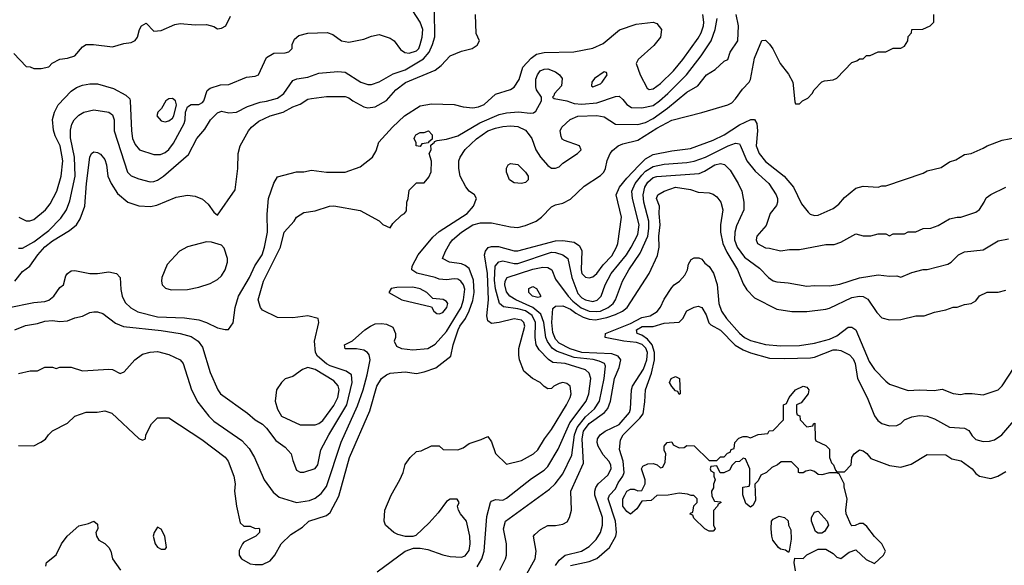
# Model space of a CAD drawing. Header units: inches. Extents: x 1793402 to 1900366, y 320852 to 470679.
# Tile 553 of 604: x 1873975 to 1879222, y 424915 to 427823. Entities that reach past the tile are written whole.
import ezdxf

# ---------------------------------------------------------------- set-up
doc = ezdxf.new("R2010")
doc.units = ezdxf.units.IN
doc.header["$MEASUREMENT"] = 0
doc.layers.add('B8472', color=7, linetype='Continuous')

msp = doc.modelspace()

# ---------------------------------------------------------------- linework, layer by layer
at = {"layer": 'B8472', "color": 4}
for points, elevation in [([(1873910, 426288.2), (1874050, 426315.5), (1874110, 426320.5), (1874131.6, 426328.4), (1874157.2, 426350), (1874190, 426396), (1874208.7, 426410), (1874222, 426458), (1874230, 426471.3), (1874250, 426484.7), (1874270, 426486), (1874350, 426471), (1874390, 426471), (1874450, 426478.8), (1874492, 426470), (1874510.8, 426450), (1874514.8, 426385.2), (1874522, 426350), (1874536.7, 426316.7), (1874566.9, 426286.9), (1874605.8, 426265.8), (1874710, 426240.3), (1874853.8, 426233.8), (1874930, 426223), (1874971.3, 426210), (1875030, 426181), (1875070, 426172), (1875087.3, 426172.7), (1875113.2, 426206.8), (1875123.7, 426290), (1875142, 426350), (1875199.7, 426450), (1875228.4, 426511.5), (1875267, 426570), (1875280.7, 426610), (1875296.3, 426690), (1875293.8, 426786.2), (1875300.9, 426870), (1875330, 426952), (1875350, 426984.7), (1875450, 427012), (1875490, 427012), (1875530, 427021), (1875610, 427011), (1875708.9, 427011.1), (1875790, 427038), (1875855.3, 427090), (1875875.5, 427124.5), (1875889.2, 427170), (1875962, 427250), (1876026.6, 427310), (1876110, 427364), (1876170, 427374.9), (1876290, 427370.4), (1876338.8, 427358.8), (1876390, 427353.4), (1876420.9, 427359.1), (1876450, 427371), (1876510, 427426.8), (1876590, 427450.8), (1876610, 427462.8), (1876636.1, 427503.9), (1876657, 427570), (1876701.3, 427618.7), (1876730, 427638.4), (1876770, 427648.5), (1876927.7, 427652.3), (1877029.6, 427670.4), (1877084.2, 427695.8), (1877171.3, 427768.7), (1877260.1, 427799.9), (1877350, 427810.6), (1877370, 427802.8), (1877395.5, 427770), (1877390.3, 427729.7), (1877354.3, 427685.7), (1877271, 427610), (1877261, 427590), (1877280.7, 427530), (1877318.8, 427458.8), (1877330, 427451), (1877350, 427454), (1877390, 427483), (1877459.5, 427550), (1877509.5, 427610), (1877590, 427724), (1877607, 427753), (1877618.7, 427790), (1877621.3, 427810), (1877614.7, 427850)], 316), ([(1873949.8, 426430.2), (1873990, 426481.6), (1874030, 426510.4), (1874071.5, 426570), (1874110, 426612.2), (1874150, 426645.3), (1874240.8, 426699.2), (1874278, 426730), (1874297.4, 426762.6), (1874322.9, 426830), (1874332, 426950), (1874349.4, 427090.6), (1874358, 427110), (1874370, 427118), (1874390, 427116), (1874406.8, 427106.8), (1874430, 427078), (1874438.8, 427050), (1874446, 426990), (1874462.8, 426950), (1874496.8, 426896.8), (1874551.3, 426850), (1874610, 426830.7), (1874672.5, 426827.5), (1874705.6, 426834.4), (1874810, 426877.3), (1874870, 426887.7), (1874910, 426882), (1874950, 426867.3), (1874980.5, 426840.5), (1875010, 426798), (1875030, 426782), (1875122.9, 426917.1), (1875138, 427030), (1875138.7, 427110), (1875149.6, 427150), (1875194, 427230), (1875210, 427250.5), (1875250, 427281.6), (1875309.7, 427310.3), (1875379, 427330), (1875430, 427359.1), (1875470, 427373.4), (1875510, 427399.1), (1875530, 427403.8), (1875610, 427413.4), (1875710, 427414), (1875730, 427406.8), (1875751, 427390), (1875810, 427359.1), (1875830, 427353.4), (1875870, 427358), (1875930, 427393), (1875979.5, 427450), (1876031, 427489), (1876190, 427553.4), (1876222, 427578), (1876270, 427630.8), (1876330, 427656), (1876386, 427670), (1876413.6, 427686.4), (1876426, 427710), (1876408, 427750), (1876404, 427850)], 324), ([(1873970, 426604.7), (1873990, 426604.7), (1874050, 426639.1), (1874130, 426699.3), (1874195.2, 426764.8), (1874224.5, 426810), (1874242, 426858), (1874271.2, 426990), (1874268.2, 427090), (1874247, 427193), (1874246.3, 427233.7), (1874253.6, 427266.4), (1874265.2, 427290), (1874290, 427314.8), (1874318, 427330), (1874370, 427342.8), (1874450, 427330.8), (1874470, 427316), (1874479.1, 427290), (1874479.1, 427230), (1874550, 427011), (1874570, 426990.8), (1874610, 426974.8), (1874670, 426958.8), (1874690, 426960.7), (1874710, 426967.7), (1874741.2, 426990), (1874875.1, 427104.9), (1874919.3, 427190), (1874961.2, 427238.8), (1874992.7, 427290), (1875030, 427326.8), (1875050, 427334.8), (1875090, 427326), (1875130, 427330.8), (1875190, 427361), (1875256.5, 427383.5), (1875290, 427388), (1875350, 427405.5), (1875382.7, 427430), (1875430, 427498.8), (1875452.1, 427507.9), (1875510, 427517.3), (1875570, 427537.3), (1875670, 427546.8), (1875710, 427542.8), (1875794, 427490), (1875830, 427478), (1875850, 427478), (1875890, 427491), (1875966.2, 427533.8), (1876030, 427555.8), (1876126.3, 427613.7), (1876157.6, 427650), (1876175.6, 427690), (1876187.9, 427732.1), (1876186, 427870)], 328), ([(1873970, 425938), (1874031.6, 425951.6), (1874070, 425952), (1874110, 425972), (1874150, 425972), (1874170, 425964.7), (1874190, 425971.3), (1874250, 425971), (1874310, 425951.3), (1874450, 425961), (1874470, 425958), (1874510, 425938), (1874532.9, 425947.1), (1874589.3, 426010.7), (1874630, 426041), (1874670, 426051), (1874710, 426054.8), (1874770, 426038.8), (1874830, 426011), (1874846, 425990), (1874890.7, 425850), (1874924.1, 425784.1), (1874982.8, 425710), (1875010, 425684), (1875159.9, 425579.9), (1875197.5, 425537.5), (1875226.8, 425490), (1875278.8, 425370), (1875325.2, 425305.2), (1875358.5, 425278.5), (1875450, 425250.7), (1875520.1, 425259.9), (1875550, 425273.4), (1875582.7, 425297.3), (1875610, 425336), (1875688.4, 425571.6), (1875775.5, 425764.5), (1875806.3, 425850), (1875827.6, 425930), (1875842.7, 426010), (1875837.2, 426037.2), (1875829.2, 426049.2), (1875810, 426062), (1875770, 426068.7), (1875710, 426068.7), (1875706, 426090), (1875748.9, 426111.1), (1875814, 426170), (1875844, 426190), (1875870, 426202), (1875903.5, 426203.5), (1875930, 426201), (1875963.6, 426183.6), (1875978, 426150), (1875978, 426130), (1875971.3, 426110), (1875984, 426084), (1876010, 426071), (1876070, 426064), (1876150, 426070.7), (1876190, 426094), (1876250, 426161.6), (1876328.3, 426290), (1876341.1, 426330), (1876347.7, 426387.7), (1876339.5, 426410), (1876325.2, 426430), (1876310, 426439.5), (1876290, 426442.9), (1876250, 426436.2), (1876210, 426440.7), (1876189.7, 426449.7), (1876091.8, 426471.8), (1876065.2, 426490), (1876066, 426510), (1876098, 426570), (1876176.1, 426663.9), (1876210, 426693.4), (1876359, 426790), (1876394, 426830), (1876408.7, 426870), (1876398, 426890), (1876370, 426909), (1876352.5, 426932.5), (1876322.7, 426990), (1876314.5, 427030), (1876315.6, 427070), (1876321.6, 427090), (1876348.6, 427131.4), (1876410, 427188.4), (1876470, 427230.3), (1876510, 427245.3), (1876550, 427253.7), (1876590, 427257.6), (1876630, 427254.4), (1876670, 427233.4), (1876690.8, 427210), (1876704, 427190), (1876726, 427130), (1876751.3, 427090), (1876790, 427046.8), (1876810, 427031.3), (1876830, 427031.3), (1876850, 427038), (1876870, 427058), (1876948, 427110), (1876968, 427130), (1876958, 427150), (1876878.6, 427178.6), (1876866.3, 427186.3), (1876860.2, 427200.2), (1876856, 427230), (1876863.7, 427250), (1876908.4, 427291.6), (1876950, 427308.5), (1877050, 427312.4), (1877090, 427304.9), (1877150, 427266.8), (1877270, 427263.8), (1877310, 427274.4), (1877350, 427297), (1877427.7, 427352.3), (1877530, 427436.3), (1877589.5, 427470.5), (1877635.3, 427530), (1877682, 427558), (1877730, 427602), (1877748.4, 427611.6), (1877762, 427650), (1877802, 427710), (1877806, 427790), (1877792.3, 427850)], 308), ([(1873970, 425554), (1874050, 425552), (1874088.9, 425571.1), (1874112.9, 425587.1), (1874128.9, 425611.1), (1874150, 425632), (1874230, 425672), (1874269.1, 425710.9), (1874328.9, 425731.1), (1874388.9, 425731.1), (1874430, 425738), (1874466.4, 425726.4), (1874610, 425592), (1874630, 425582), (1874646, 425590), (1874648, 425610), (1874678, 425670), (1874710, 425702), (1874770, 425702), (1874945.2, 425585.2), (1875070, 425490.8), (1875086, 425470), (1875117.3, 425390), (1875122.8, 425350), (1875120.7, 425310), (1875130.8, 425230), (1875150, 425142), (1875170, 425124.7), (1875203.6, 425123.6), (1875230, 425112), (1875250, 425114), (1875254, 425110), (1875254, 425090), (1875234, 425070), (1875170, 425038), (1875162, 425030), (1875145.4, 424994.6), (1875144.7, 424970), (1875158, 424950), (1875204.1, 424924.1), (1875230, 424919.1), (1875270, 424919.3), (1875310, 424939.1), (1875334.5, 424970), (1875369.3, 425030.7), (1875420.2, 425079.8), (1875481.5, 425118.5), (1875515.3, 425150), (1875610, 425180.7), (1875630, 425196), (1875675.8, 425284.2), (1875733.6, 425490), (1875841, 425739), (1875878.4, 425870), (1875902.7, 425910), (1875930, 425930.7), (1875950, 425939.1), (1876030, 425946), (1876090, 425938), (1876130, 425946.8), (1876192, 425968), (1876273.2, 426030), (1876285.1, 426090), (1876312.6, 426170), (1876321.1, 426190), (1876351.1, 426230), (1876370, 426270.6), (1876390, 426326.8), (1876397.8, 426370), (1876394.4, 426434.4), (1876370, 426497), (1876350, 426513.6), (1876330, 426521.6), (1876266, 426530), (1876228.7, 426550), (1876244, 426590), (1876266.6, 426630), (1876280.9, 426650), (1876328.8, 426691.2), (1876389.8, 426730.2), (1876430, 426740.9), (1876490, 426740.3), (1876590, 426719.3), (1876630, 426716.3), (1876670, 426725.5), (1876728, 426750), (1876755.3, 426770), (1876810, 426826), (1876830, 426836), (1876870, 426846), (1876910, 426866), (1876983.5, 426936.5), (1877070, 426992.7), (1877087.3, 427010), (1877097.6, 427030), (1877106.5, 427073.5), (1877120.9, 427110), (1877133.4, 427126.6), (1877164, 427150), (1877190, 427161.6), (1877270, 427181.3), (1877370, 427245.7), (1877450, 427288.2), (1877610, 427328.2), (1877748, 427370), (1877770, 427380.7), (1877790, 427400.7), (1877826.5, 427453.5), (1877862.7, 427490), (1877870, 427504.7), (1877890, 427618), (1877930, 427712), (1877950, 427714), (1877970, 427692), (1877987.7, 427667.7), (1878027.3, 427590), (1878072.5, 427532.5), (1878094.8, 427490), (1878105.4, 427385.4), (1878110, 427374), (1878130, 427374), (1878146, 427390), (1878174.6, 427405.4), (1878198, 427430), (1878208, 427450), (1878248.9, 427491.1), (1878263.1, 427496.9), (1878310, 427502), (1878330, 427512), (1878410, 427594), (1878436.4, 427603.6), (1878450, 427614), (1878470, 427614), (1878488.4, 427631.6), (1878507.3, 427632.7), (1878550, 427652), (1878590, 427652), (1878630, 427672), (1878670, 427672), (1878690, 427682), (1878708, 427710), (1878710, 427734), (1878727.3, 427752.7), (1878728.9, 427771.1), (1878787.3, 427772.7), (1878826, 427790), (1878846, 427810), (1878846, 427850)], 304), ([(1873971.3, 426770), (1874010, 426750.8), (1874030, 426751), (1874050, 426758), (1874113.2, 426810), (1874137.7, 426842.3), (1874173.6, 426910), (1874196.2, 426990), (1874204.5, 427070), (1874191.5, 427150), (1874164.2, 427204.2), (1874154.9, 427234.9), (1874149.6, 427290.4), (1874160.9, 427330), (1874181.2, 427370), (1874250, 427442.8), (1874277.5, 427462.5), (1874310, 427474), (1874350, 427480.7), (1874390, 427480.7), (1874475.5, 427455.5), (1874541, 427421), (1874562, 427402), (1874564.7, 427390), (1874570.6, 427230.6), (1874577.3, 427190), (1874590, 427158), (1874614, 427130), (1874690, 427104.7), (1874725.4, 427105.4), (1874750, 427114.8), (1874770, 427130.8), (1874795.6, 427164.4), (1874851, 427269), (1874856.9, 427290), (1874858.3, 427330), (1874870, 427359.1), (1874890, 427370.6), (1874930, 427370.8), (1874950, 427381), (1874957.2, 427390), (1874974.6, 427445.4), (1874990, 427458), (1875044.7, 427475.3), (1875090, 427478), (1875184.1, 427515.9), (1875230, 427522.8), (1875248, 427530), (1875290, 427622), (1875330, 427644.7), (1875390, 427646), (1875410, 427652), (1875428, 427670), (1875428, 427690), (1875440.2, 427719.8), (1875462, 427738), (1875510, 427751), (1875614.4, 427754.4), (1875643.5, 427743.5), (1875690, 427711), (1875730, 427702.8), (1875810, 427718.8), (1875850, 427736), (1875890, 427744.7), (1875950, 427724.7), (1875970, 427711), (1876003.7, 427663.7), (1876028.5, 427648.5), (1876050, 427645.3), (1876090, 427657.6), (1876102.4, 427670), (1876109.6, 427690), (1876119.7, 427730), (1876123, 427770), (1876110, 427809.2), (1876069.4, 427870)], 332), ([(1873943.6, 427643.6), (1874010, 427574), (1874031.6, 427571.6), (1874050, 427562), (1874090, 427562), (1874130, 427572), (1874149.1, 427590.9), (1874190, 427612), (1874230, 427618), (1874268.9, 427631.1), (1874310, 427678), (1874330, 427691.3), (1874368.9, 427691.1), (1874470, 427678), (1874530, 427696), (1874570, 427701), (1874590, 427711.3), (1874604, 427730), (1874614, 427770), (1874624, 427790), (1874650, 427804.7), (1874690, 427762), (1874730, 427764.7), (1874802, 427798), (1874830, 427802.8), (1874910, 427796), (1874970, 427798), (1875010, 427786), (1875030, 427774.8), (1875050, 427777.3), (1875073.2, 427790), (1875098, 427842)], 336), ([(1873950, 426170.8), (1874006.8, 426193.2), (1874070, 426204), (1874110, 426216.3), (1874150, 426219.1), (1874190, 426214), (1874230, 426218.8), (1874270, 426234.8), (1874310, 426242.8), (1874350, 426262.8), (1874370, 426266), (1874390, 426266), (1874418, 426258), (1874486.2, 426206.2), (1874528.1, 426188.1), (1874730, 426166), (1874830.4, 426150.4), (1874890, 426135.5), (1874926.8, 426110), (1874950, 426078), (1874990, 425942), (1875030.6, 425850.6), (1875046, 425830), (1875190, 425726), (1875230.5, 425690.5), (1875270, 425666.8), (1875290, 425646.8), (1875339.9, 425579.9), (1875390, 425544.7), (1875422, 425510), (1875430, 425474), (1875450, 425422), (1875470, 425412), (1875490, 425412), (1875550, 425431.3), (1875564, 425450), (1875579.3, 425530), (1875622, 425610), (1875718.3, 425770), (1875747.3, 425890), (1875742.7, 425930), (1875715.3, 425950), (1875630, 425978.7), (1875610, 425989.7), (1875562, 426030), (1875551.8, 426050), (1875546, 426110), (1875568.7, 426210), (1875566, 426230), (1875510, 426244), (1875430, 426234), (1875350, 426235.3), (1875270, 426275.3), (1875259, 426290), (1875246, 426330), (1875275.1, 426430), (1875365.1, 426610), (1875385.2, 426690), (1875438, 426750), (1875450, 426771.3), (1875490, 426796), (1875550, 426804.7), (1875626, 426830), (1875650, 426831), (1875790, 426806), (1875890.9, 426750.9), (1875910, 426732), (1875950, 426714), (1875963.1, 426736.9), (1876010, 426782), (1876026, 426790), (1876036.4, 426803.6), (1876038, 426850), (1876046, 426870), (1876050, 426914), (1876090, 426954), (1876130, 426954), (1876156.4, 426983.6), (1876168.4, 427011.6), (1876168.9, 427068.9), (1876158, 427110), (1876168, 427130), (1876166, 427154), (1876186, 427170), (1876186, 427174), (1876200.4, 427179.6), (1876250, 427186), (1876310, 427204.9), (1876427.3, 427272.7), (1876530, 427317.6), (1876570, 427326.7), (1876632.5, 427332.5), (1876695.1, 427324.9), (1876712.7, 427327.3), (1876725.2, 427334.8), (1876755.3, 427390), (1876755.3, 427410), (1876730, 427448.7), (1876724.8, 427464.8), (1876725.6, 427505.6), (1876734, 427530), (1876749.2, 427550), (1876770, 427558.8), (1876790, 427560.7), (1876830, 427546), (1876851.3, 427530), (1876866, 427510), (1876862.8, 427470), (1876824.7, 427430), (1876822, 427418), (1876814, 427410), (1876823.6, 427403.6), (1876890, 427390.7), (1876930, 427375.5), (1876970, 427372.2), (1877050, 427380.3), (1877150, 427414), (1877170, 427414.8), (1877190, 427398), (1877210.5, 427370.5), (1877235.5, 427355.5), (1877290, 427354), (1877350, 427365.3), (1877385.1, 427390), (1877429.6, 427430), (1877527.6, 427530), (1877607.3, 427630), (1877659.6, 427710), (1877681.3, 427770), (1877691.6, 427830)], 312), ([(1875879.7, 424880.3), (1876030, 424990.8), (1876073.6, 425006.4), (1876110, 425006.8), (1876150, 424998.8), (1876230, 424970.7), (1876270, 424962.8), (1876330, 424958.8), (1876350, 424966), (1876370, 424994), (1876375.1, 425030), (1876374, 425070), (1876356, 425150), (1876324, 425190), (1876314, 425210), (1876308.7, 425231.3), (1876318, 425250), (1876307.3, 425267.3), (1876270, 425268), (1876250, 425255.3), (1876205.2, 425194.8), (1876158, 425142), (1876086.4, 425073.6), (1876070, 425068.7), (1876031, 425069), (1875990, 425079.5), (1875969.2, 425090), (1875925.2, 425130), (1875917.2, 425150), (1875921.2, 425210), (1875955.1, 425290), (1876001.2, 425370), (1876019, 425410), (1876030, 425452), (1876055.3, 425490), (1876090, 425522), (1876114.6, 425525.4), (1876170, 425552), (1876210, 425552), (1876232.7, 425532.7), (1876310, 425531.3), (1876338, 425542), (1876370, 425564.7), (1876434.6, 425585.4), (1876470, 425602), (1876490, 425574), (1876511.1, 425511.1), (1876570, 425454), (1876650, 425474), (1876714, 425510), (1876736, 425530), (1876772.7, 425590), (1876810, 425638.8), (1876889.2, 425770), (1876909, 425810), (1876913.2, 425830), (1876908.7, 425870), (1876890, 425884), (1876870, 425889), (1876850, 425884), (1876822, 425870), (1876810, 425858), (1876790, 425855.3), (1876770, 425868), (1876749.3, 425889.3), (1876708.7, 425910), (1876662, 425950), (1876639.3, 426010), (1876634.8, 426034.8), (1876634.5, 426070), (1876667.3, 426190), (1876660.9, 426210), (1876650, 426220.9), (1876610, 426229.6), (1876529.5, 426209.5), (1876490, 426204.5), (1876470, 426219), (1876465.1, 426245.1), (1876473.1, 426330), (1876468.9, 426470), (1876453, 426570), (1876457, 426590), (1876471.6, 426608.4), (1876490, 426614.9), (1876526.2, 426613.8), (1876610, 426592), (1876630, 426592), (1876830, 426644.2), (1876870, 426646.7), (1876930, 426638), (1876958.7, 426618.7), (1876970.5, 426590.5), (1876967, 426490), (1876970.5, 426470.5), (1876990.6, 426450.6), (1877010, 426447.3), (1877030, 426453.4), (1877050, 426470.7), (1877084, 426516), (1877130, 426564), (1877155.1, 426610), (1877162.7, 426630), (1877182.7, 426770), (1877154.5, 426890), (1877171.6, 426930), (1877210, 426978.4), (1877273.6, 427046.4), (1877310, 427081.3), (1877350, 427104.9), (1877450, 427124.9), (1877550, 427136.4), (1877670, 427181.3), (1877729.4, 427210), (1877810, 427263.1), (1877870.9, 427290.9), (1877890, 427291.3), (1877904, 427270), (1877906, 427230), (1877900.4, 427150), (1877914.9, 427110), (1877950, 427068), (1878048.8, 426988.8), (1878099.1, 426930), (1878141.1, 426841.1), (1878176.8, 426796.8), (1878187.3, 426787.3), (1878210, 426778.8), (1878230, 426781), (1878310, 426816), (1878340.2, 426839.8), (1878370, 426876), (1878430, 426924.7), (1878470, 426936), (1878548.9, 426931.1), (1878570, 426938), (1878590, 426938), (1878790, 427004.7), (1878810, 427018), (1878884.7, 427035.3), (1878930, 427064.7), (1878963.1, 427076.9), (1879010, 427104.7), (1879046, 427110), (1879110, 427138), (1879130, 427151.3), (1879210, 427181), (1879284.7, 427195.3)], 296), ([(1876413.6, 424906.4), (1876437.6, 424950), (1876449.7, 424990), (1876464.2, 425175.8), (1876484, 425250), (1876490, 425258), (1876510, 425266), (1876550, 425262.8), (1876570, 425274), (1876702.7, 425377.3), (1876770, 425422), (1876790, 425442.8), (1876844.9, 425535.1), (1876906.2, 425673.8), (1876993.3, 425790), (1877007.8, 425830), (1877018.4, 425910), (1877010, 425939), (1876990, 425956.2), (1876882, 425990), (1876816.9, 425996.9), (1876792.4, 426012.4), (1876744, 426064), (1876727.3, 426090), (1876721.3, 426130), (1876724.7, 426210), (1876705.8, 426245.8), (1876670, 426271.7), (1876630, 426282), (1876552.9, 426292.9), (1876532, 426310), (1876510, 426389), (1876504.9, 426435.1), (1876509.8, 426510.2), (1876528.1, 426531.9), (1876550, 426537.1), (1876610, 426523.7), (1876630, 426524.2), (1876810, 426583.7), (1876830, 426583.1), (1876870.3, 426570.3), (1876895.5, 426550), (1876917.8, 426450), (1876950, 426363), (1876970, 426341.3), (1876991, 426330), (1877030, 426322), (1877052.2, 426327.7), (1877074, 426350), (1877095.6, 426410), (1877127.8, 426470), (1877208, 426570), (1877234.3, 426610), (1877270, 426678.8), (1877276.9, 426730), (1877240.5, 426870), (1877236.3, 426910), (1877255.8, 426950), (1877290, 426995.3), (1877310, 427016), (1877350, 427040.9), (1877410, 427053.1), (1877530, 427061.1), (1877570, 427068.5), (1877630, 427090.4), (1877750, 427150.4), (1877790, 427164.9), (1877810, 427161), (1877814.9, 427154.9), (1877850.5, 427070), (1877895.1, 427015.1), (1877966.8, 426950), (1878006.8, 426890), (1878014, 426870), (1878014, 426850), (1878007.9, 426832.1), (1877974.8, 426790), (1877953.2, 426726.8), (1877902.8, 426670), (1877898.8, 426650), (1877906.8, 426630), (1877950, 426606.8), (1877970, 426606), (1878030, 426590.8), (1878078, 426598), (1878130, 426598.8), (1878270, 426624.7), (1878314.6, 426625.4), (1878350, 426638), (1878430, 426681), (1878470, 426671), (1878490, 426671), (1878510, 426671.3), (1878550, 426682), (1878590, 426682), (1878610, 426672), (1878630, 426682), (1878690, 426682), (1878710, 426692), (1878750, 426692), (1878788.9, 426711.1), (1878830, 426712), (1878870, 426726.8), (1878930, 426761), (1878970, 426771.3), (1878990, 426771.3), (1879070, 426798), (1879090, 426812), (1879115.3, 426850), (1879125.6, 426874.4), (1879149.3, 426890.7), (1879230, 426931.3)], 292), ([(1876534, 424890), (1876564, 424950), (1876569, 424970), (1876569.3, 425030), (1876552.7, 425110), (1876564, 425150), (1876799.1, 425320.9), (1876829.3, 425350), (1876870, 425402.8), (1876917.5, 425502.5), (1876932, 425610), (1876945.1, 425650), (1876990, 425707.2), (1877038.7, 425750), (1877064.7, 425790), (1877089.7, 425910), (1877096.1, 425976.1), (1877091, 425991), (1877063.7, 426003.7), (1877031.6, 426011.6), (1876930, 426022.4), (1876836.2, 426056.2), (1876813.2, 426073.2), (1876788, 426108), (1876779.2, 426130), (1876768.7, 426210), (1876752.9, 426252.9), (1876709.9, 426289.9), (1876619.5, 426330), (1876587.3, 426350), (1876570, 426373.2), (1876560.5, 426410), (1876561.6, 426430), (1876573.2, 426450), (1876710, 426493.4), (1876763.8, 426503.8), (1876790, 426503), (1876810.7, 426490), (1876830, 426441), (1876898, 426350), (1876922.8, 426322.8), (1876967.4, 426287.4), (1877010, 426270.2), (1877050, 426267.9), (1877070, 426270.3), (1877111.6, 426288.4), (1877137, 426310), (1877149.6, 426330), (1877187.3, 426430), (1877220.7, 426490), (1877281.8, 426578.2), (1877321.7, 426670), (1877328.5, 426710), (1877328.5, 426750), (1877301.1, 426850), (1877296.9, 426890), (1877306.6, 426930), (1877322, 426958), (1877350, 426981.3), (1877370, 426987), (1877596.1, 427003.9), (1877624.2, 427015.8), (1877679.3, 427050), (1877710, 427057), (1877731.7, 427051.7), (1877761.1, 427021.1), (1877804, 426950), (1877822.8, 426910), (1877827.3, 426890), (1877834.8, 426850), (1877834, 426810), (1877795.6, 426724.4), (1877786.4, 426690), (1877784.9, 426650), (1877797.6, 426610), (1877838, 426558), (1877918, 426498), (1877964.7, 426450), (1877990, 426431), (1878010, 426426.8), (1878070, 426421), (1878170, 426402.8), (1878210, 426407.3), (1878290, 426404), (1878346.3, 426413.7), (1878450, 426447.3), (1878550, 426462.8), (1878610, 426456), (1878650, 426458), (1878670, 426451.3), (1878730, 426476), (1878790, 426491), (1878811.6, 426491.6), (1878920.2, 426519.8), (1878938, 426530), (1878978, 426570), (1879010, 426586), (1879110, 426596), (1879190, 426644.7), (1879244.7, 426655.3)], 288), ([(1876677, 424870), (1876722, 424950), (1876727, 424990), (1876714, 425070), (1876720.2, 425079.8), (1876750, 425106.8), (1876790, 425126.8), (1876830, 425127.3), (1876870, 425134.8), (1876892.1, 425147.9), (1876905.2, 425170), (1876916, 425210), (1876911.6, 425310), (1876980.1, 425459.9), (1876971.7, 425590), (1876980.3, 425630), (1877010, 425670.3), (1877091.6, 425730), (1877108.7, 425751.3), (1877124, 425790), (1877144.4, 425910), (1877169.6, 425970), (1877179.3, 426010), (1877164, 426030), (1877130, 426041.7), (1876969.9, 426049.9), (1876909.2, 426069.2), (1876850, 426099.1), (1876830, 426120.7), (1876816.6, 426156.6), (1876811, 426209), (1876815.5, 426284.5), (1876830, 426296.3), (1876870, 426297.6), (1876910, 426279.5), (1876938.2, 426258.2), (1876977.5, 426237.5), (1877010, 426226.4), (1877044, 426224), (1877103.3, 426236.7), (1877150, 426252.7), (1877187, 426270), (1877211.6, 426290), (1877329.3, 426470), (1877374.2, 426565.8), (1877382, 426610), (1877380.5, 426670), (1877387.6, 426730), (1877382.9, 426790), (1877385.2, 426830), (1877369.2, 426870), (1877375.3, 426890), (1877408.7, 426910), (1877470, 426930.4), (1877550, 426918), (1877590, 426904), (1877650, 426900.7), (1877670, 426894), (1877690, 426878.8), (1877710.6, 426850), (1877721.6, 426810), (1877710.4, 426730), (1877710.4, 426690), (1877722, 426630), (1877743.7, 426583.7), (1877800.4, 426490), (1877830, 426416), (1877850, 426382.8), (1877890, 426340.7), (1878010, 426280.7), (1878090, 426267.7), (1878170, 426268), (1878270, 426280.5), (1878290, 426285.5), (1878410, 426342.4), (1878450.4, 426350.4), (1878470, 426348), (1878494, 426334), (1878543.4, 426263.4), (1878570, 426234.8), (1878610, 426222.8), (1878670, 426226), (1878750, 426244.7), (1878794.6, 426245.4), (1878850, 426264.7), (1878910, 426276), (1878950, 426291.3), (1878970, 426291.3), (1879010, 426306), (1879046, 426310), (1879070, 426324.7), (1879090, 426351.3), (1879130, 426371.3), (1879190, 426371.3), (1879230, 426382)], 284), ([(1876830, 424914.4), (1876850, 424942.4), (1876882.7, 424970), (1876968.4, 424991.6), (1877010, 425014.9), (1877047, 425053), (1877069.7, 425090.3), (1877080.5, 425130), (1877080.5, 425170), (1877040.9, 425290), (1877039.5, 425310), (1877045.1, 425330), (1877057.6, 425350), (1877110, 425395.5), (1877127.8, 425430), (1877124.7, 425450), (1877115.1, 425470), (1877084.4, 425504.4), (1877057.7, 425550), (1877052.8, 425570), (1877055.1, 425590), (1877067.8, 425610), (1877094.5, 425630), (1877170, 425665.7), (1877224.7, 425730), (1877229.7, 425750), (1877235.1, 425850), (1877240.4, 425870), (1877298.8, 425961.2), (1877317.8, 426010), (1877319.8, 426050), (1877311.9, 426071.9), (1877291.9, 426091.9), (1877262.3, 426102.3), (1877195.3, 426110), (1877095.3, 426130), (1877097.2, 426150), (1877230, 426203.6), (1877290, 426235.8), (1877334.6, 426245.4), (1877372.5, 426267.5), (1877389.7, 426290.3), (1877410, 426334), (1877450, 426396.3), (1877462, 426410), (1877490.7, 426429.3), (1877518.8, 426461.2), (1877533, 426490), (1877539.6, 426520.4), (1877554.2, 426545.8), (1877570, 426554), (1877594.6, 426554.6), (1877610, 426546.8), (1877626.2, 426526.2), (1877650, 426507.3), (1877671.5, 426471.5), (1877692.7, 426412.7), (1877701.3, 426310), (1877715.8, 426270), (1877741.6, 426230), (1877811.7, 426151.7), (1877837.3, 426130), (1877870, 426114), (1877950, 426092), (1878030, 426085.3), (1878130, 426087), (1878210, 426098.7), (1878290, 426120.3), (1878330, 426138.4), (1878390, 426183.8), (1878410, 426184.9), (1878430.3, 426170.3), (1878501.7, 426001.7), (1878530, 425958.8), (1878590, 425896), (1878610, 425881), (1878710, 425846.8), (1878770.7, 425850.7), (1878847.5, 425847.5), (1878890, 425854), (1878950, 425830.7), (1878990, 425826), (1879010.9, 425830.9), (1879050, 425831), (1879110, 425824.7), (1879190, 425851.3), (1879210, 425871.3), (1879274, 425970)], 276), ([(1876910, 424914.9), (1877010, 424936), (1877050, 424952.2), (1877118.4, 425010), (1877151.6, 425070), (1877155.6, 425090), (1877149.7, 425150), (1877111.5, 425270), (1877118.4, 425290), (1877150, 425323), (1877164.4, 425355.6), (1877189.6, 425390), (1877195.6, 425410), (1877191.6, 425470), (1877171.8, 425531.8), (1877176.1, 425583.9), (1877191.8, 425610), (1877280.5, 425699.5), (1877296.9, 425723.1), (1877306.8, 425786.8), (1877309.5, 425850), (1877341.4, 425938.6), (1877357.6, 426010), (1877357.4, 426050), (1877345.6, 426090), (1877320.6, 426120.6), (1877290, 426142), (1877266, 426150), (1877262.9, 426170), (1877291.5, 426188.5), (1877350, 426187.7), (1877410, 426205.3), (1877489.2, 426210.8), (1877509.3, 426230.7), (1877530, 426271.3), (1877569.3, 426290.7), (1877590, 426296), (1877610.8, 426290), (1877634, 426250), (1877647.7, 426207.7), (1877657.3, 426197.3), (1877710, 426168), (1877788.1, 426088.1), (1877830, 426063.1), (1877870, 426048), (1877970, 426019.5), (1878050, 426017), (1878190, 426021.3), (1878210, 426024.9), (1878310, 426063.1), (1878330, 426064.4), (1878350, 426059.3), (1878397, 426037), (1878416.2, 426016.2), (1878426.7, 425990), (1878439.1, 425910), (1878490.5, 425810.5), (1878530, 425711.3), (1878547.1, 425687.1), (1878570, 425671.3), (1878610, 425658), (1878650, 425661), (1878670, 425671.3), (1878690, 425690.8), (1878730, 425706.8), (1878770, 425713.4), (1878810, 425710.7), (1878850, 425696), (1878930.7, 425650.7), (1879010, 425646.8), (1879033.4, 425633.4), (1879050, 425604.7), (1879070, 425586), (1879110, 425576), (1879143.1, 425576.9), (1879170, 425584.7), (1879209.3, 425610.7), (1879293.2, 425710)], 272), ([(1878110, 424886), (1878102, 424930), (1878106, 424954), (1878150, 424952), (1878169.1, 424970.9), (1878230, 425002), (1878270, 425002), (1878310, 424978), (1878330, 424958), (1878350, 424951.3), (1878394.6, 424985.4), (1878430, 424998), (1878486.4, 424946.4), (1878530, 424924.7), (1878579, 424970), (1878589, 424990), (1878569, 425030), (1878529.5, 425069.5), (1878490, 425122), (1878470, 425138), (1878450, 425138), (1878427.3, 425127.3), (1878410, 425126), (1878406, 425130), (1878379, 425190), (1878377.2, 425210), (1878384, 425270), (1878368.7, 425331.3), (1878368.7, 425348.7), (1878342, 425402), (1878327.3, 425407.3), (1878290, 425408.7), (1878250, 425397.2), (1878230, 425399), (1878210, 425415.3), (1878190, 425422), (1878163.6, 425416.4), (1878150, 425408), (1878130, 425408), (1878126, 425410), (1878126, 425430), (1878087.3, 425467.3), (1878032.7, 425467.3), (1878014, 425450), (1877983.6, 425436.4), (1877954, 425410), (1877924.7, 425395.3), (1877910, 425366), (1877892.7, 425347.3), (1877896.9, 425263.1), (1877883.6, 425236.4), (1877870, 425226), (1877844, 425244), (1877828.9, 425291.1), (1877828.4, 425331.6), (1877862, 425338), (1877866, 425350), (1877866, 425430), (1877842, 425482), (1877830, 425486), (1877811.6, 425468.4), (1877790, 425466), (1877771.6, 425448.4), (1877756.9, 425423.1), (1877727.3, 425407.3), (1877707.3, 425407.3), (1877690, 425446), (1877658, 425442), (1877654, 425430), (1877658, 425418), (1877674, 425410), (1877674, 425390), (1877682, 425370), (1877672.7, 425347.3), (1877671.6, 425328.4), (1877662, 425310), (1877663.6, 425283.6), (1877678, 425258), (1877710, 425254), (1877714, 425250), (1877698, 425242), (1877694, 425230), (1877672.7, 425207.3), (1877672, 425130), (1877682, 425110), (1877670, 425098), (1877650, 425098), (1877626, 425110), (1877567.3, 425167.3), (1877562, 425182), (1877547.3, 425187.3), (1877550, 425194), (1877562, 425198), (1877568.4, 425231.6), (1877586, 425250), (1877586, 425270), (1877567.3, 425287.3), (1877552.7, 425287.3), (1877534.6, 425294.6), (1877490, 425299), (1877430, 425288.7), (1877370, 425288), (1877339.6, 425260.4), (1877290, 425258), (1877263.6, 425216.4), (1877230, 425188.7), (1877210, 425202), (1877189.6, 425230), (1877189.4, 425270), (1877199, 425290), (1877210, 425310.8), (1877230, 425321), (1877250, 425322), (1877270, 425312), (1877290, 425314), (1877308.7, 425350), (1877308.7, 425370), (1877289, 425430), (1877296.4, 425443.6), (1877323.1, 425456.9), (1877350, 425458), (1877371.6, 425451.6), (1877390, 425434), (1877402, 425438), (1877414.6, 425465.4), (1877418, 425510), (1877408.9, 425528.9), (1877408.9, 425551.1), (1877426, 425570), (1877450, 425574), (1877458, 425558), (1877490, 425542), (1877516.4, 425543.6), (1877530, 425554), (1877570, 425552), (1877650, 425474), (1877690, 425474), (1877710, 425494), (1877730, 425494), (1877747.3, 425512.7), (1877762, 425518), (1877767.3, 425532.7), (1877782, 425538), (1877786, 425570), (1877807.3, 425592.7), (1877830, 425602), (1877850, 425602), (1877870, 425594), (1877910, 425612), (1877962, 425618), (1877968.4, 425631.6), (1877990, 425634), (1878046, 425690), (1878046, 425770), (1878062, 425778), (1878075.3, 425810), (1878109, 425850), (1878150.7, 425870.7), (1878170, 425864.7), (1878181, 425850), (1878176, 425830), (1878138.8, 425781.2), (1878114, 425770), (1878114, 425730), (1878118, 425718), (1878132.7, 425712.7), (1878134, 425690), (1878170, 425654), (1878202, 425658), (1878206, 425670), (1878212.7, 425672.7), (1878214, 425590), (1878218, 425578), (1878270, 425554), (1878290, 425534), (1878291.3, 425490), (1878301, 425461), (1878312, 425450), (1878322, 425422), (1878330, 425414), (1878370, 425414), (1878406, 425450), (1878408.7, 425490), (1878422, 425510), (1878450, 425531), (1878470, 425524.7), (1878490, 425511.3), (1878510, 425484.7), (1878610, 425446.8), (1878670, 425438.8), (1878726.3, 425453.7), (1878810, 425506), (1878910, 425504), (1878943.1, 425483.1), (1878991.9, 425471.9), (1879051, 425430), (1879070, 425404.7), (1879090, 425391.3), (1879150, 425378.8), (1879188, 425390), (1879230, 425416)], 268), ([(1874115.3, 424910), (1874118, 424930), (1874170, 424972), (1874199, 425030), (1874229, 425070), (1874290, 425126), (1874342, 425138), (1874370, 425151.3), (1874390, 425134), (1874391.3, 425110), (1874382, 425090), (1874384.7, 425070), (1874398, 425050), (1874430, 425031), (1874451, 425010), (1874461, 424990), (1874470.7, 424950), (1874513.4, 424890)], 296)]:
    msp.add_lwpolyline(points, dxfattribs=dict(at, elevation=elevation))
for points, elevation in [([(1877090, 427546), (1877038, 427510), (1877024.7, 427490), (1877022, 427470), (1877030, 427466), (1877070, 427481), (1877079, 427490), (1877106, 427530), (1877102, 427542)], 316), ([(1874790, 427402.4), (1874770, 427400.5), (1874754.9, 427390), (1874730.4, 427349.6), (1874711, 427330), (1874706, 427310), (1874730, 427284), (1874750, 427278.8), (1874770, 427284), (1874790, 427298.8), (1874797, 427310), (1874811.1, 427370), (1874805.1, 427390)], 336), ([(1876110, 427148), (1876088, 427150), (1876087.3, 427167.3), (1876078, 427190), (1876080.4, 427199.6), (1876086, 427210), (1876110, 427222), (1876130, 427222), (1876154, 427230), (1876174, 427210), (1876174, 427186), (1876154, 427170), (1876154, 427166), (1876118, 427162)], 312), ([(1876650, 426949.3), (1876610, 426953.2), (1876585.2, 426970), (1876569.2, 427010.8), (1876569.1, 427030.9), (1876578, 427050), (1876590, 427056), (1876630, 427050.8), (1876671, 427010), (1876684.7, 426990), (1876684.7, 426970), (1876670, 426955.3)], 304), ([(1874970, 426639), (1874870, 426611.8), (1874826.8, 426590), (1874761.7, 426518.3), (1874733.4, 426450), (1874730.7, 426430), (1874734.8, 426410), (1874752.8, 426392.8), (1874782.8, 426382.8), (1874870, 426386), (1874930, 426398), (1874990, 426418), (1875030, 426438), (1875050, 426457.3), (1875069.6, 426490), (1875082.9, 426530), (1875082, 426550), (1875064.7, 426604.7), (1875050, 426622), (1874998, 426638)], 324), ([(1876070, 426397), (1875984.5, 426395.5), (1875954, 426390), (1875942, 426370), (1876012, 426330), (1876170, 426292), (1876182, 426270), (1876198, 426258), (1876210, 426256), (1876230, 426262.8), (1876252.3, 426290), (1876257.2, 426310), (1876250, 426322), (1876232, 426332), (1876177.2, 426337.2), (1876144, 426370), (1876109.5, 426389.5)], 312), ([(1876736.9, 426343.1), (1876708, 426350), (1876688.7, 426370), (1876689, 426390), (1876710, 426402), (1876730, 426391.3), (1876750, 426354), (1876750, 426346)], 284), ([(1875510, 425969.2), (1875482, 425958), (1875430, 425922), (1875390, 425908.7), (1875370, 425888.7), (1875344, 425850), (1875337.3, 425790), (1875348.3, 425748.3), (1875371.3, 425710), (1875470, 425664), (1875550, 425664), (1875570, 425670.8), (1875590, 425687.3), (1875650, 425767.3), (1875671.3, 425810), (1875677.4, 425850), (1875672, 425872), (1875650, 425898.7), (1875550, 425958.4)], 316), ([(1877490, 425826), (1877482, 425842), (1877470, 425846), (1877450, 425868), (1877438, 425890), (1877446, 425910), (1877470, 425922), (1877492, 425910), (1877494, 425830)], 268), ([(1878070, 424986), (1878056.4, 424996.4), (1878030, 425002), (1878018, 425010), (1877989.3, 425049.3), (1877984, 425070), (1877979, 425110), (1877982, 425150), (1877990, 425162), (1878023.1, 425176.9), (1878050.9, 425170.9), (1878070, 425152), (1878072, 425130), (1878083.6, 425103.6), (1878085.4, 425054.6), (1878078, 425002), (1878074, 424986)], 268), ([(1878230, 425086), (1878216.4, 425096.4), (1878195.3, 425150), (1878195.3, 425170), (1878210, 425198), (1878230, 425204.7), (1878278, 425150), (1878284.7, 425130), (1878263.6, 425096.4), (1878250, 425086)], 268), ([(1874710, 425118), (1874691.3, 425090), (1874687.3, 425070), (1874698, 425030), (1874710, 425012), (1874730, 425002), (1874750, 425002), (1874758, 425010), (1874749, 425070), (1874730, 425108)], 304)]:
    msp.add_lwpolyline(points, close=True, dxfattribs=dict(at, elevation=elevation))

doc.saveas('drawing.dxf')
